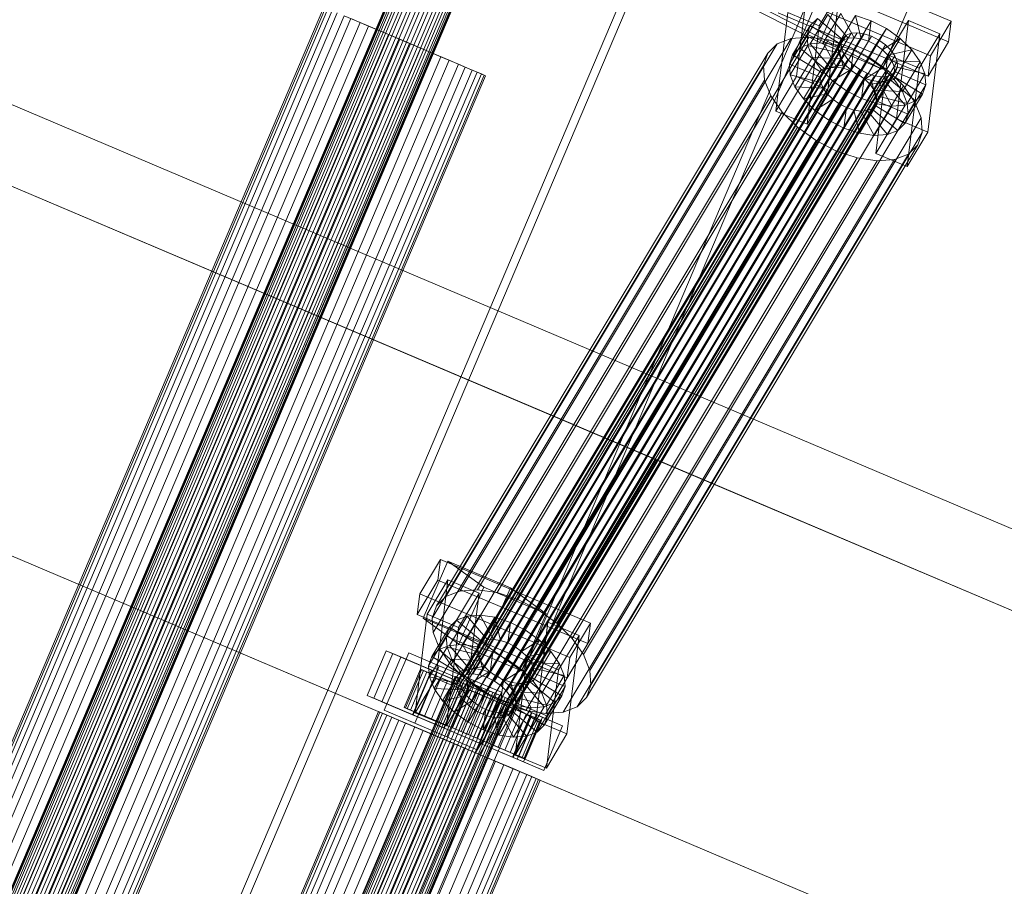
# Model space of a CAD drawing. Header units: millimetres. Extents: x -4738 to 65662, y -68080 to 6847.
# Tile 548 of 656: x 20180 to 20464, y -18945 to -18695. Entities that reach past the tile are written whole.
import ezdxf

# ---------------------------------------------------------------- set-up
doc = ezdxf.new("R2010")
doc.units = ezdxf.units.MM
doc.layers.add('superior_C10', color=7, linetype='Continuous', lineweight=0)

msp = doc.modelspace()

# ---------------------------------------------------------------- linework, layer by layer
at = {"layer": 'superior_C10'}
for p, q in [((27880.277, -21988.995), (18436.834, -17980.274)), ((18437.764, -17980.669), (27881.207, -21989.39)), ((20332.979, -18578.773), (19989.12, -19388.811)), ((19989.273, -19388.876), (20333.132, -18578.838)), ((20333.389, -18578.947), (19989.53, -19388.985)), ((20333.839, -18579.138), (19989.98, -19389.176)), ((20334.335, -18579.349), (19990.476, -19389.387)), ((20335.05, -18579.652), (19991.191, -19389.69)), ((20335.752, -18579.95), (19991.893, -19389.988)), ((20336.684, -18580.346), (19992.825, -19390.384)), ((20337.544, -18580.711), (19993.685, -19390.749)), ((20338.629, -18581.172), (19994.77, -19391.209)), ((20339.588, -18581.579), (19995.729, -19391.616)), ((20340.752, -18582.073), (19996.893, -19392.111)), ((20341.745, -18582.494), (19997.886, -19392.532)), ((20342.91, -18582.989), (19999.05, -19393.026)), ((20343.868, -18583.396), (20000.009, -19393.433)), ((20344.954, -18583.856), (20001.094, -19393.894)), ((20345.813, -18584.221), (20001.954, -19394.259)), ((20346.745, -18584.617), (20002.886, -19394.655)), ((20347.447, -18584.915), (20003.588, -19394.953)), ((20348.162, -18585.218), (20004.303, -19395.256)), ((20348.659, -18585.429), (20004.799, -19395.467)), ((20349.108, -18585.62), (20005.249, -19395.658)), ((20349.365, -18585.729), (20005.506, -19395.767)), ((20349.518, -18585.794), (20005.659, -19395.832)), ((20051.847, -19399.143), (20383.983, -18616.72)), ((20386.198, -18617.66), (20054.061, -19400.083)), ((20429.795, -18636.167), (20097.659, -19418.59)), ((20099.873, -19419.53), (20432.01, -18637.107)), ((20362.38, -18821.24), (19956.437, -18648.918)), ((19957.536, -18649.385), (20363.478, -18821.707)), ((20405.366, -18676.76), (20448.673, -18695.087)), ((20410.761, -18701.259), (20374.489, -18682.746)), ((20407.493, -18682.644), (20404.018, -18711.079)), ((20447.949, -18701.011), (20404.642, -18682.684)), ((20417.841, -18684.712), (20410.761, -18701.259)), ((20442.721, -18705.019), (20399.414, -18686.692)), ((20416.516, -18686.463), (20410.564, -18696.395)), ((20413.04, -18714.897), (20416.516, -18686.463)), ((20267.562, -18690.983), (20024.399, -19263.808)), ((20392.525, -18690.402), (20428.798, -18708.915)), ((20024.832, -19263.992), (20267.995, -18691.166)), ((20268.72, -18691.474), (20025.557, -19264.3)), ((20269.988, -18692.013), (20026.825, -19264.838)), ((20271.389, -18692.607), (20028.226, -19265.433)), ((20273.407, -18693.464), (20030.244, -19266.289)), ((20278.018, -18695.421), (20273.407, -18693.464)), ((20398.066, -18721.011), (20401.541, -18692.576)), ((20398.69, -18692.616), (20441.997, -18710.943)), ((20410.564, -18696.395), (20401.541, -18692.576)), ((20413.056, -18693.093), (20407.955, -18701.606)), ((20416.825, -18692.807), (20411.724, -18701.32)), ((20418.924, -18699.982), (20413.056, -18693.093)), ((20421.097, -18693.432), (20415.995, -18701.945)), ((20420.709, -18699.846), (20416.825, -18692.807)), ((20422.733, -18700.142), (20421.097, -18693.432)), ((20421.097, -18693.432), (20425.581, -18694.926)), ((20428.798, -18708.915), (20435.877, -18692.368)), ((20275.388, -18694.305), (20032.225, -19267.13)), ((20278.018, -18695.421), (20034.855, -19268.247)), ((20280.445, -18696.451), (20037.281, -19269.277)), ((20275.388, -18694.305), (20280.445, -18696.451)), ((20283.507, -18697.751), (20278.018, -18695.421)), ((20280.445, -18696.451), (20286.213, -18698.9)), ((20408.003, -18696.261), (20402.901, -18704.774)), ((20410.047, -18694.271), (20404.946, -18702.785)), ((20407.063, -18698.927), (20408.003, -18696.261)), ((20410.564, -18696.395), (20407.089, -18724.829)), ((20408.003, -18696.261), (20410.047, -18694.271)), ((20416.53, -18701.482), (20408.003, -18696.261)), ((20417.499, -18700.54), (20410.047, -18694.271)), ((20425.581, -18694.926), (20420.479, -18703.44)), ((20424.857, -18700.85), (20425.581, -18694.926)), ((20425.581, -18694.926), (20429.971, -18697.187)), ((20430.413, -18704.795), (20436.365, -18694.863)), ((20436.365, -18694.863), (20432.89, -18723.297)), ((20436.365, -18694.863), (20445.387, -18698.681)), ((20448.673, -18695.087), (20442.721, -18705.019)), ((20447.949, -18701.011), (20448.673, -18695.087)), ((20283.507, -18697.751), (20040.344, -19270.577)), ((20286.213, -18698.9), (20043.05, -19271.725)), ((20289.5, -18700.295), (20283.507, -18697.751)), ((20286.213, -18698.9), (20292.302, -18701.484)), ((20418.349, -18699.121), (20307.39, -18884.283)), ((20419.774, -18698.563), (20308.815, -18883.725)), ((20421.56, -18698.427), (20310.601, -18883.59)), ((20423.583, -18698.724), (20312.624, -18883.886)), ((20425.707, -18699.431), (20314.748, -18884.594)), ((20401.961, -18707.44), (20407.063, -18698.927)), ((20407.291, -18702.087), (20407.063, -18698.927)), ((20407.063, -18698.927), (20416.085, -18702.745)), ((20417.381, -18700.064), (20418.349, -18699.121)), ((20418.349, -18699.121), (20419.774, -18698.563)), ((20419.774, -18698.563), (20421.56, -18698.427)), ((20421.56, -18698.427), (20423.583, -18698.724)), ((20423.583, -18698.724), (20425.707, -18699.431)), ((20429.971, -18697.187), (20424.869, -18705.701)), ((20425.707, -18699.431), (20427.786, -18700.502)), ((20426.936, -18701.921), (20429.971, -18697.187)), ((20429.971, -18697.187), (20433.968, -18700.061)), ((20445.387, -18698.681), (20439.435, -18708.613)), ((20441.912, -18727.115), (20445.387, -18698.681)), ((20289.5, -18700.295), (20046.337, -19273.121)), ((20292.302, -18701.484), (20049.138, -19274.31)), ((20295.588, -18702.88), (20289.5, -18700.295)), ((20292.302, -18701.484), (20298.294, -18704.028)), ((20398.476, -18701.61), (20302.822, -18861.233)), ((20305.976, -18886.489), (20416.935, -18701.326)), ((20417.381, -18700.064), (20306.422, -18885.226)), ((20402.499, -18700.035), (20306.845, -18859.658)), ((20407.537, -18699.653), (20311.883, -18859.276)), ((20427.786, -18700.502), (20316.827, -18885.665)), ((20413.248, -18700.489), (20317.594, -18860.111)), ((20429.68, -18701.864), (20318.721, -18887.026)), ((20395.743, -18704.27), (20398.476, -18701.61)), ((20398.476, -18701.61), (20402.499, -18700.035)), ((20407.291, -18702.087), (20402.189, -18710.6)), ((20402.499, -18700.035), (20407.537, -18699.653)), ((20407.955, -18701.606), (20404.946, -18702.785)), ((20416.193, -18704.242), (20407.291, -18702.087)), ((20408.672, -18705.527), (20407.291, -18702.087)), ((20407.537, -18699.653), (20413.248, -18700.489)), ((20411.724, -18701.32), (20407.955, -18701.606)), ((20407.955, -18701.606), (20413.822, -18708.495)), ((20410.761, -18701.259), (20428.798, -18708.915)), ((20411.429, -18709.996), (20416.53, -18701.482)), ((20415.995, -18701.945), (20411.724, -18701.32)), ((20411.724, -18701.32), (20415.608, -18708.359)), ((20412.397, -18709.053), (20417.499, -18700.54)), ((20413.248, -18700.489), (20419.242, -18702.486)), ((20413.822, -18708.495), (20418.924, -18699.982)), ((20415.608, -18708.359), (20420.709, -18699.846)), ((20420.479, -18703.44), (20415.995, -18701.945)), ((20415.995, -18701.945), (20417.631, -18708.656)), ((20416.53, -18701.482), (20416.085, -18702.745)), ((20417.499, -18700.54), (20416.53, -18701.482)), ((20416.935, -18701.326), (20417.381, -18700.064)), ((20417.043, -18702.823), (20416.935, -18701.326)), ((20418.924, -18699.982), (20417.499, -18700.54)), ((20417.631, -18708.656), (20422.733, -18700.142)), ((20420.709, -18699.846), (20418.924, -18699.982)), ((20419.755, -18709.363), (20424.857, -18700.85)), ((20422.733, -18700.142), (20420.709, -18699.846)), ((20421.835, -18710.434), (20426.936, -18701.921)), ((20424.857, -18700.85), (20422.733, -18700.142)), ((20426.936, -18701.921), (20424.857, -18700.85)), ((20428.829, -18703.283), (20426.936, -18701.921)), ((20427.786, -18700.502), (20429.68, -18701.864)), ((20428.829, -18703.283), (20433.968, -18700.061)), ((20433.968, -18700.061), (20428.866, -18708.575)), ((20429.68, -18701.864), (20431.258, -18703.423)), ((20433.968, -18700.061), (20437.299, -18703.353)), ((20441.997, -18710.943), (20447.949, -18701.011)), ((20295.588, -18702.88), (20052.425, -19275.705)), ((20298.294, -18704.028), (20055.131, -19276.854)), ((20301.357, -18705.328), (20295.588, -18702.88)), ((20298.294, -18704.028), (20303.783, -18706.358)), ((20395.743, -18704.27), (20300.089, -18863.893)), ((20417.043, -18702.823), (20306.084, -18887.986)), ((20417.697, -18704.452), (20306.738, -18889.615)), ((20431.258, -18703.423), (20320.299, -18888.585)), ((20432.413, -18705.073), (20321.454, -18890.235)), ((20419.242, -18702.486), (20323.588, -18862.109)), ((20394.486, -18707.834), (20395.743, -18704.27)), ((20402.901, -18704.774), (20401.961, -18707.44)), ((20404.946, -18702.785), (20402.901, -18704.774)), ((20402.901, -18704.774), (20411.429, -18709.996)), ((20404.946, -18702.785), (20412.397, -18709.053)), ((20416.085, -18702.745), (20410.983, -18711.258)), ((20411.091, -18712.755), (20416.193, -18704.242)), ((20416.085, -18702.745), (20416.193, -18704.242)), ((20416.193, -18704.242), (20416.847, -18705.871)), ((20417.697, -18704.452), (20417.043, -18702.823)), ((20418.853, -18706.103), (20417.697, -18704.452)), ((20419.242, -18702.486), (20425.111, -18705.509)), ((20420.479, -18703.44), (20419.755, -18709.363)), ((20424.869, -18705.701), (20420.479, -18703.44)), ((20423.728, -18711.796), (20428.829, -18703.283)), ((20425.306, -18713.355), (20430.408, -18704.842)), ((20426.938, -18733.229), (20430.413, -18704.795)), ((20430.408, -18704.842), (20428.829, -18703.283)), ((20430.408, -18704.842), (20437.299, -18703.353)), ((20431.563, -18706.492), (20430.408, -18704.842)), ((20439.435, -18708.613), (20430.413, -18704.795)), ((20431.258, -18703.423), (20432.413, -18705.073)), ((20437.299, -18703.353), (20432.198, -18711.866)), ((20432.413, -18705.073), (20433.067, -18706.702)), ((20437.299, -18703.353), (20439.739, -18706.837)), ((20442.721, -18705.019), (20441.997, -18710.943)), ((20301.357, -18705.328), (20058.194, -19278.154)), ((20303.783, -18706.358), (20060.62, -19279.184)), ((20306.413, -18707.475), (20063.25, -19280.3)), ((20298.832, -18867.457), (20394.486, -18707.834)), ((20306.413, -18707.475), (20301.357, -18705.328)), ((20303.783, -18706.358), (20308.394, -18708.316)), ((20310.412, -18709.172), (20306.413, -18707.475)), ((20418.853, -18706.103), (20307.894, -18891.265)), ((20420.431, -18707.662), (20309.472, -18892.824)), ((20433.067, -18706.702), (20322.108, -18891.865)), ((20425.111, -18705.509), (20329.456, -18865.132)), ((20394.791, -18712.059), (20394.486, -18707.834)), ((20410.983, -18711.258), (20401.961, -18707.44)), ((20401.961, -18707.44), (20402.189, -18710.6)), ((20408.672, -18705.527), (20403.57, -18714.04)), ((20416.847, -18705.871), (20408.672, -18705.527)), ((20411.111, -18709.01), (20408.672, -18705.527)), ((20418.003, -18707.522), (20411.111, -18709.01)), ((20411.746, -18714.385), (20416.847, -18705.871)), ((20412.901, -18716.035), (20418.003, -18707.522)), ((20416.847, -18705.871), (20418.003, -18707.522)), ((20418.003, -18707.522), (20419.581, -18709.081)), ((20420.431, -18707.662), (20418.853, -18706.103)), ((20422.324, -18709.023), (20420.431, -18707.662)), ((20424.869, -18705.701), (20421.835, -18710.434)), ((20428.866, -18708.575), (20424.869, -18705.701)), ((20425.111, -18705.509), (20430.454, -18709.351)), ((20426.462, -18715.005), (20431.563, -18706.492)), ((20432.217, -18708.121), (20431.563, -18706.492)), ((20431.563, -18706.492), (20439.739, -18706.837)), ((20433.067, -18706.702), (20433.175, -18708.199)), ((20439.739, -18706.837), (20434.637, -18715.35)), ((20439.739, -18706.837), (20441.119, -18710.276)), ((20308.394, -18708.316), (20065.231, -19281.141)), ((20310.412, -18709.172), (20067.249, -19281.998)), ((20311.813, -18709.767), (20068.65, -19282.592)), ((20313.081, -18710.305), (20069.918, -19283.131)), ((20313.807, -18710.613), (20070.643, -19283.439)), ((20314.239, -18710.797), (20071.076, -19283.622)), ((20308.394, -18708.316), (20311.813, -18709.767)), ((20313.081, -18710.305), (20310.412, -18709.172)), ((20422.324, -18709.023), (20311.365, -18894.186)), ((20311.813, -18709.767), (20313.807, -18710.613)), ((20314.239, -18710.797), (20313.081, -18710.305)), ((20424.404, -18710.094), (20313.445, -18895.257)), ((20313.807, -18710.613), (20314.239, -18710.797)), ((20426.528, -18710.802), (20315.569, -18895.964)), ((20431.762, -18710.404), (20320.803, -18895.567)), ((20432.73, -18709.462), (20321.771, -18894.624)), ((20433.175, -18708.199), (20322.217, -18893.362)), ((20430.454, -18709.351), (20334.8, -18868.974)), ((20402.189, -18710.6), (20411.091, -18712.755)), ((20402.189, -18710.6), (20403.57, -18714.04)), ((20411.111, -18709.01), (20406.009, -18717.524)), ((20410.983, -18711.258), (20411.429, -18709.996)), ((20414.443, -18712.302), (20411.111, -18709.01)), ((20411.429, -18709.996), (20412.397, -18709.053)), ((20412.397, -18709.053), (20413.822, -18708.495)), ((20413.822, -18708.495), (20415.608, -18708.359)), ((20419.581, -18709.081), (20414.443, -18712.302)), ((20414.479, -18717.594), (20419.581, -18709.081)), ((20415.608, -18708.359), (20417.631, -18708.656)), ((20416.372, -18718.955), (20421.474, -18710.442)), ((20417.631, -18708.656), (20419.755, -18709.363)), ((20421.474, -18710.442), (20418.44, -18715.176)), ((20419.581, -18709.081), (20421.474, -18710.442)), ((20419.755, -18709.363), (20421.835, -18710.434)), ((20421.474, -18710.442), (20423.553, -18711.513)), ((20421.835, -18710.434), (20423.728, -18711.796)), ((20424.404, -18710.094), (20422.324, -18709.023)), ((20428.866, -18708.575), (20423.728, -18711.796)), ((20426.528, -18710.802), (20424.404, -18710.094)), ((20428.551, -18711.098), (20426.528, -18710.802)), ((20426.778, -18719.394), (20431.88, -18710.881)), ((20427.116, -18716.634), (20432.217, -18708.121)), ((20427.224, -18718.131), (20432.325, -18709.618)), ((20432.198, -18711.866), (20428.866, -18708.575)), ((20431.762, -18710.404), (20430.336, -18710.962)), ((20430.454, -18709.351), (20434.908, -18713.751)), ((20430.911, -18711.823), (20431.88, -18710.881)), ((20432.73, -18709.462), (20431.762, -18710.404)), ((20431.88, -18710.881), (20432.325, -18709.618)), ((20431.88, -18710.881), (20440.407, -18716.102)), ((20432.325, -18709.618), (20432.217, -18708.121)), ((20432.217, -18708.121), (20441.119, -18710.276)), ((20432.325, -18709.618), (20441.347, -18713.436)), ((20433.175, -18708.199), (20432.73, -18709.462)), ((20439.435, -18708.613), (20435.96, -18737.047)), ((20441.119, -18710.276), (20436.018, -18718.789)), ((20441.119, -18710.276), (20441.347, -18713.436)), ((20394.791, -18712.059), (20299.137, -18871.682)), ((20428.551, -18711.098), (20317.592, -18896.261)), ((20430.336, -18710.962), (20319.377, -18896.125)), ((20434.908, -18713.751), (20339.254, -18873.374)), ((20396.637, -18716.657), (20394.791, -18712.059)), ((20404.018, -18711.079), (20398.066, -18721.011)), ((20413.04, -18714.897), (20404.018, -18711.079)), ((20414.443, -18712.302), (20409.341, -18720.815)), ((20411.091, -18712.755), (20410.983, -18711.258)), ((20411.746, -18714.385), (20411.091, -18712.755)), ((20418.44, -18715.176), (20414.443, -18712.302)), ((20418.452, -18720.026), (20423.553, -18711.513)), ((20420.576, -18720.734), (20425.677, -18712.221)), ((20422.599, -18721.03), (20427.701, -18712.517)), ((20423.553, -18711.513), (20422.829, -18717.437)), ((20423.553, -18711.513), (20425.677, -18712.221)), ((20423.728, -18711.796), (20425.306, -18713.355)), ((20424.385, -18720.895), (20429.486, -18712.381)), ((20432.198, -18711.866), (20425.306, -18713.355)), ((20425.306, -18713.355), (20426.462, -18715.005)), ((20425.677, -18712.221), (20427.313, -18718.931)), ((20425.677, -18712.221), (20427.701, -18712.517)), ((20425.81, -18720.336), (20430.911, -18711.823)), ((20427.701, -18712.517), (20429.486, -18712.381)), ((20427.701, -18712.517), (20431.585, -18719.556)), ((20430.336, -18710.962), (20428.551, -18711.098)), ((20429.486, -18712.381), (20430.911, -18711.823)), ((20429.486, -18712.381), (20435.354, -18719.27)), ((20430.911, -18711.823), (20438.363, -18718.092)), ((20434.637, -18715.35), (20432.198, -18711.866)), ((20434.908, -18713.751), (20438.169, -18718.408)), ((20441.347, -18713.436), (20436.246, -18721.949)), ((20441.347, -18713.436), (20440.407, -18716.102)), ((20403.57, -18714.04), (20411.746, -18714.385)), ((20403.57, -18714.04), (20406.009, -18717.524)), ((20406.009, -18717.524), (20412.901, -18716.035)), ((20407.089, -18724.829), (20413.04, -18714.897)), ((20412.901, -18716.035), (20411.746, -18714.385)), ((20414.479, -18717.594), (20412.901, -18716.035)), ((20418.44, -18715.176), (20413.338, -18723.689)), ((20422.829, -18717.437), (20418.44, -18715.176)), ((20434.637, -18715.35), (20426.462, -18715.005)), ((20426.462, -18715.005), (20427.116, -18716.634)), ((20436.018, -18718.789), (20434.637, -18715.35)), ((20440.407, -18716.102), (20435.306, -18724.615)), ((20440.407, -18716.102), (20438.363, -18718.092)), ((20396.637, -18716.657), (20300.983, -18876.28)), ((20438.169, -18718.408), (20342.515, -18878.031)), ((20399.898, -18721.314), (20396.637, -18716.657)), ((20406.009, -18717.524), (20409.341, -18720.815)), ((20409.341, -18720.815), (20414.479, -18717.594)), ((20413.338, -18723.689), (20416.372, -18718.955)), ((20416.372, -18718.955), (20414.479, -18717.594)), ((20418.452, -18720.026), (20416.372, -18718.955)), ((20422.829, -18717.437), (20417.728, -18725.95)), ((20427.313, -18718.931), (20422.212, -18727.444)), ((20427.313, -18718.931), (20422.829, -18717.437)), ((20426.778, -18719.394), (20425.81, -18720.336)), ((20427.224, -18718.131), (20426.778, -18719.394)), ((20435.306, -18724.615), (20426.778, -18719.394)), ((20436.018, -18718.789), (20427.116, -18716.634)), ((20427.116, -18716.634), (20427.224, -18718.131)), ((20436.246, -18721.949), (20427.224, -18718.131)), ((20431.585, -18719.556), (20427.313, -18718.931)), ((20435.354, -18719.27), (20430.252, -18727.783)), ((20435.354, -18719.27), (20431.585, -18719.556)), ((20438.363, -18718.092), (20433.261, -18726.605)), ((20438.363, -18718.092), (20435.354, -18719.27)), ((20436.246, -18721.949), (20436.018, -18718.789)), ((20438.169, -18718.408), (20440.015, -18723.006)), ((20399.898, -18721.314), (20304.244, -18880.937)), ((20398.066, -18721.011), (20407.089, -18724.829)), ((20404.352, -18725.714), (20399.898, -18721.314)), ((20409.341, -18720.815), (20413.338, -18723.689)), ((20417.728, -18725.95), (20418.452, -18720.026)), ((20420.576, -18720.734), (20418.452, -18720.026)), ((20422.212, -18727.444), (20420.576, -18720.734)), ((20422.599, -18721.03), (20420.576, -18720.734)), ((20424.385, -18720.895), (20422.599, -18721.03)), ((20426.483, -18728.069), (20422.599, -18721.03)), ((20425.81, -18720.336), (20424.385, -18720.895)), ((20430.252, -18727.783), (20424.385, -18720.895)), ((20433.261, -18726.605), (20425.81, -18720.336)), ((20431.585, -18719.556), (20426.483, -18728.069)), ((20435.306, -18724.615), (20436.246, -18721.949)), ((20440.015, -18723.006), (20344.361, -18882.629)), ((20413.338, -18723.689), (20417.728, -18725.95)), ((20432.89, -18723.297), (20426.938, -18733.229)), ((20441.912, -18727.115), (20432.89, -18723.297)), ((20433.261, -18726.605), (20435.306, -18724.615)), ((20440.015, -18723.006), (20440.32, -18727.231)), ((20404.352, -18725.714), (20308.698, -18885.337)), ((20440.32, -18727.231), (20344.665, -18886.854)), ((20409.695, -18729.556), (20404.352, -18725.714)), ((20417.728, -18725.95), (20422.212, -18727.444)), ((20422.212, -18727.444), (20426.483, -18728.069)), ((20426.483, -18728.069), (20430.252, -18727.783)), ((20430.252, -18727.783), (20433.261, -18726.605)), ((20435.96, -18737.047), (20441.912, -18727.115)), ((20440.32, -18727.231), (20439.063, -18730.795)), ((20409.695, -18729.556), (20314.041, -18889.179)), ((20439.063, -18730.795), (20343.409, -18890.417)), ((20415.564, -18732.579), (20409.695, -18729.556)), ((20439.063, -18730.795), (20436.33, -18733.455)), ((20415.564, -18732.579), (20319.91, -18892.202)), ((20436.33, -18733.455), (20340.676, -18893.078)), ((20421.558, -18734.576), (20415.564, -18732.579)), ((20426.938, -18733.229), (20435.96, -18737.047)), ((20436.33, -18733.455), (20432.307, -18735.03)), ((19905.421, -18734.05), (20311.364, -18906.372)), ((20312.463, -18906.839), (19906.52, -18734.517)), ((20421.558, -18734.576), (20325.904, -18894.199)), ((20427.269, -18735.412), (20331.615, -18895.035)), ((20432.307, -18735.03), (20336.653, -18894.653)), ((20427.269, -18735.412), (20421.558, -18734.576)), ((20432.307, -18735.03), (20427.269, -18735.412)), ((20362.38, -18821.24), (20311.364, -18906.372)), ((20312.463, -18906.839), (20363.478, -18821.707)), ((20903.637, -19051.002), (20362.38, -18821.24)), ((20363.478, -18821.707), (20362.38, -18821.24)), ((20363.478, -18821.707), (20904.735, -19051.469)), ((20295.257, -18860.504), (20301.209, -18850.571)), ((20296.215, -18867.535), (20303.394, -18851.049)), ((20301.209, -18850.571), (20300.485, -18856.495)), ((20301.209, -18850.571), (20344.516, -18868.899)), ((20303.394, -18851.049), (20321.43, -18858.705)), ((20303.394, -18851.049), (20313.734, -18858.554)), ((20300.485, -18856.495), (20294.533, -18866.427)), ((20297.385, -18866.388), (20303.336, -18856.456)), ((20303.336, -18856.456), (20299.861, -18884.89)), ((20343.792, -18874.823), (20300.485, -18856.495)), ((20303.336, -18856.456), (20312.359, -18860.274)), ((20313.734, -18858.554), (20306.555, -18875.04)), ((20331.77, -18866.21), (20313.734, -18858.554)), ((20321.43, -18858.705), (20314.251, -18875.191)), ((20321.43, -18858.705), (20331.77, -18866.21)), ((20294.533, -18866.427), (20295.257, -18860.504)), ((20338.564, -18878.831), (20295.257, -18860.504)), ((20302.822, -18861.233), (20300.089, -18863.893)), ((20306.845, -18859.658), (20302.822, -18861.233)), ((20312.359, -18860.274), (20306.407, -18870.206)), ((20311.883, -18859.276), (20306.845, -18859.658)), ((20308.884, -18888.708), (20312.359, -18860.274)), ((20317.594, -18860.111), (20311.883, -18859.276)), ((20323.588, -18862.109), (20317.594, -18860.111)), ((20300.089, -18863.893), (20298.832, -18867.457)), ((20329.456, -18865.132), (20323.588, -18862.109)), ((20293.909, -18894.822), (20297.385, -18866.388)), ((20294.533, -18866.427), (20337.84, -18884.755)), ((20306.407, -18870.206), (20297.385, -18866.388)), ((20308.899, -18866.905), (20303.798, -18875.418)), ((20305.89, -18868.083), (20308.899, -18866.905)), ((20312.668, -18866.618), (20307.567, -18875.132)), ((20308.899, -18866.905), (20312.668, -18866.618)), ((20314.767, -18873.793), (20308.899, -18866.905)), ((20316.94, -18867.244), (20311.839, -18875.757)), ((20316.552, -18873.658), (20312.668, -18866.618)), ((20312.668, -18866.618), (20316.94, -18867.244)), ((20318.576, -18873.954), (20316.94, -18867.244)), ((20316.94, -18867.244), (20321.424, -18868.738)), ((20324.591, -18882.696), (20331.77, -18866.21)), ((20334.8, -18868.974), (20329.456, -18865.132)), ((20314.251, -18875.191), (20296.215, -18867.535)), ((20306.555, -18875.04), (20296.215, -18867.535)), ((20303.846, -18870.073), (20298.744, -18878.586)), ((20298.832, -18867.457), (20299.137, -18871.682)), ((20305.89, -18868.083), (20300.789, -18876.596)), ((20302.906, -18872.739), (20303.846, -18870.073)), ((20303.846, -18870.073), (20305.89, -18868.083)), ((20312.373, -18875.294), (20303.846, -18870.073)), ((20313.342, -18874.351), (20305.89, -18868.083)), ((20321.424, -18868.738), (20316.322, -18877.251)), ((20320.7, -18874.662), (20321.424, -18868.738)), ((20321.424, -18868.738), (20325.814, -18870.999)), ((20326.256, -18878.606), (20332.208, -18868.674)), ((20332.208, -18868.674), (20328.733, -18897.108)), ((20332.208, -18868.674), (20341.23, -18872.492)), ((20339.254, -18873.374), (20334.8, -18868.974)), ((20344.516, -18868.899), (20338.564, -18878.831)), ((20343.792, -18874.823), (20344.516, -18868.899)), ((20297.804, -18881.252), (20302.906, -18872.739)), ((20299.137, -18871.682), (20300.983, -18876.28)), ((20303.134, -18875.899), (20302.906, -18872.739)), ((20302.906, -18872.739), (20311.928, -18876.557)), ((20306.407, -18870.206), (20302.932, -18898.641)), ((20325.814, -18870.999), (20320.712, -18879.512)), ((20322.779, -18875.733), (20325.814, -18870.999)), ((20325.814, -18870.999), (20329.811, -18873.873)), ((20341.23, -18872.492), (20335.278, -18882.424)), ((20337.755, -18900.927), (20341.23, -18872.492)), ((20303.798, -18875.418), (20300.789, -18876.596)), ((20307.567, -18875.132), (20303.798, -18875.418)), ((20303.798, -18875.418), (20309.666, -18882.307)), ((20306.555, -18875.04), (20324.591, -18882.696)), ((20307.272, -18883.807), (20312.373, -18875.294)), ((20311.839, -18875.757), (20307.567, -18875.132)), ((20307.567, -18875.132), (20311.451, -18882.171)), ((20308.24, -18882.865), (20313.342, -18874.351)), ((20309.666, -18882.307), (20314.767, -18873.793)), ((20311.451, -18882.171), (20316.552, -18873.658)), ((20316.322, -18877.251), (20311.839, -18875.757)), ((20311.839, -18875.757), (20313.474, -18882.467)), ((20312.373, -18875.294), (20311.928, -18876.557)), ((20313.342, -18874.351), (20312.373, -18875.294)), ((20314.767, -18873.793), (20313.342, -18874.351)), ((20313.474, -18882.467), (20318.576, -18873.954)), ((20314.251, -18875.191), (20324.591, -18882.696)), ((20316.552, -18873.658), (20314.767, -18873.793)), ((20315.598, -18883.175), (20320.7, -18874.662)), ((20318.576, -18873.954), (20316.552, -18873.658)), ((20317.678, -18884.246), (20322.779, -18875.733)), ((20320.7, -18874.662), (20318.576, -18873.954)), ((20322.779, -18875.733), (20320.7, -18874.662)), ((20324.673, -18877.094), (20322.779, -18875.733)), ((20324.673, -18877.094), (20329.811, -18873.873)), ((20329.811, -18873.873), (20324.709, -18882.386)), ((20329.811, -18873.873), (20333.142, -18877.164)), ((20337.84, -18884.755), (20343.792, -18874.823)), ((20342.515, -18878.031), (20339.254, -18873.374)), ((20280.116, -18889.848), (20285.586, -18876.961)), ((20287.432, -18877.745), (20281.961, -18890.632)), ((20285.021, -18894.103), (20292.054, -18877.534)), ((20285.586, -18876.961), (20328.873, -18895.337)), ((20285.586, -18876.961), (20287.432, -18877.745)), ((20330.718, -18896.12), (20287.432, -18877.745)), ((20292.054, -18877.534), (20310.091, -18885.191)), ((20292.054, -18877.534), (20300.838, -18881.263)), ((20298.744, -18878.586), (20297.804, -18881.252)), ((20303.134, -18875.899), (20298.032, -18884.412)), ((20300.789, -18876.596), (20298.744, -18878.586)), ((20298.744, -18878.586), (20307.272, -18883.807)), ((20300.789, -18876.596), (20308.24, -18882.865)), ((20300.983, -18876.28), (20304.244, -18880.937)), ((20312.036, -18878.054), (20303.134, -18875.899)), ((20304.515, -18879.338), (20303.134, -18875.899)), ((20311.928, -18876.557), (20306.827, -18885.07)), ((20306.935, -18886.567), (20312.036, -18878.054)), ((20311.928, -18876.557), (20312.036, -18878.054)), ((20312.036, -18878.054), (20312.69, -18879.683)), ((20316.322, -18877.251), (20315.598, -18883.175)), ((20320.712, -18879.512), (20316.322, -18877.251)), ((20319.571, -18885.607), (20324.673, -18877.094)), ((20322.781, -18907.041), (20326.256, -18878.606)), ((20326.251, -18878.653), (20324.673, -18877.094)), ((20326.251, -18878.653), (20333.142, -18877.164)), ((20335.278, -18882.424), (20326.256, -18878.606)), ((20333.142, -18877.164), (20328.041, -18885.677)), ((20333.142, -18877.164), (20335.582, -18880.648)), ((20344.361, -18882.629), (20342.515, -18878.031)), ((20284.297, -18891.623), (20289.768, -18878.736)), ((20289.768, -18878.736), (20298.786, -18882.565)), ((20289.768, -18878.736), (20298.626, -18882.497)), ((20300.838, -18881.263), (20293.805, -18897.832)), ((20306.827, -18885.07), (20297.804, -18881.252)), ((20297.804, -18881.252), (20298.032, -18884.412)), ((20304.515, -18879.338), (20299.413, -18887.851)), ((20318.875, -18888.919), (20300.838, -18881.263)), ((20304.244, -18880.937), (20308.698, -18885.337)), ((20312.69, -18879.683), (20304.515, -18879.338)), ((20306.954, -18882.822), (20304.515, -18879.338)), ((20313.846, -18881.333), (20306.954, -18882.822)), ((20307.589, -18888.196), (20312.69, -18879.683)), ((20308.744, -18889.846), (20313.846, -18881.333)), ((20312.69, -18879.683), (20313.846, -18881.333)), ((20313.846, -18881.333), (20315.424, -18882.892)), ((20320.712, -18879.512), (20317.678, -18884.246)), ((20324.709, -18882.386), (20320.712, -18879.512)), ((20321.149, -18887.166), (20326.251, -18878.653)), ((20322.305, -18888.817), (20327.406, -18880.303)), ((20327.406, -18880.303), (20326.251, -18878.653)), ((20328.06, -18881.933), (20327.406, -18880.303)), ((20327.406, -18880.303), (20335.582, -18880.648)), ((20335.582, -18880.648), (20330.48, -18889.161)), ((20335.582, -18880.648), (20336.963, -18884.087)), ((20338.564, -18878.831), (20337.84, -18884.755)), ((20305.441, -18884.303), (20189.779, -19156.77)), ((20295.471, -18882.244), (20290.782, -18893.29)), ((20291.105, -18893.427), (20295.794, -18882.381)), ((20296.337, -18882.611), (20291.648, -18893.657)), ((20297.286, -18883.014), (20292.597, -18894.06)), ((20298.626, -18882.497), (20293.155, -18895.384)), ((20298.786, -18882.565), (20293.316, -18895.452)), ((20298.334, -18883.459), (20293.645, -18894.505)), ((20299.843, -18884.1), (20295.154, -18895.146)), ((20304.659, -18886.144), (20295.471, -18882.244)), ((20295.471, -18882.244), (20296.337, -18882.611)), ((20295.794, -18882.381), (20295.471, -18882.244)), ((20297.286, -18883.014), (20295.794, -18882.381)), ((20295.794, -18882.381), (20304.812, -18886.209)), ((20305.069, -18886.318), (20296.337, -18882.611)), ((20296.337, -18882.611), (20298.334, -18883.459)), ((20305.519, -18886.509), (20297.286, -18883.014)), ((20299.843, -18884.1), (20297.286, -18883.014)), ((20306.015, -18886.72), (20298.334, -18883.459)), ((20298.334, -18883.459), (20301.325, -18884.729)), ((20307.644, -18886.325), (20298.626, -18882.497)), ((20307.644, -18886.325), (20298.786, -18882.565)), ((20306.73, -18887.023), (20299.843, -18884.1)), ((20303.292, -18885.564), (20299.843, -18884.1)), ((20306.954, -18882.822), (20301.852, -18891.335)), ((20305.441, -18884.303), (20305.851, -18884.477)), ((20305.594, -18884.368), (20305.441, -18884.303)), ((20307.39, -18884.283), (20306.422, -18885.226)), ((20306.827, -18885.07), (20307.272, -18883.807)), ((20310.286, -18886.113), (20306.954, -18882.822)), ((20307.272, -18883.807), (20308.24, -18882.865)), ((20308.815, -18883.725), (20307.39, -18884.283)), ((20308.24, -18882.865), (20309.666, -18882.307)), ((20310.601, -18883.59), (20308.815, -18883.725)), ((20309.666, -18882.307), (20311.451, -18882.171)), ((20315.424, -18882.892), (20310.286, -18886.113)), ((20310.322, -18891.405), (20315.424, -18882.892)), ((20312.624, -18883.886), (20310.601, -18883.59)), ((20311.451, -18882.171), (20313.474, -18882.467)), ((20312.216, -18892.767), (20317.317, -18884.253)), ((20314.748, -18884.594), (20312.624, -18883.886)), ((20313.474, -18882.467), (20315.598, -18883.175)), ((20317.317, -18884.253), (20314.283, -18888.987)), ((20315.424, -18882.892), (20317.317, -18884.253)), ((20315.598, -18883.175), (20317.678, -18884.246)), ((20317.317, -18884.253), (20319.397, -18885.325)), ((20317.678, -18884.246), (20319.571, -18885.607)), ((20324.709, -18882.386), (20319.571, -18885.607)), ((20322.959, -18890.446), (20328.06, -18881.933)), ((20323.067, -18891.943), (20328.168, -18883.429)), ((20328.041, -18885.677), (20324.709, -18882.386)), ((20327.723, -18884.692), (20328.168, -18883.429)), ((20328.168, -18883.429), (20328.06, -18881.933)), ((20328.06, -18881.933), (20336.963, -18884.087)), ((20328.168, -18883.429), (20337.191, -18887.248)), ((20335.278, -18882.424), (20331.803, -18910.859)), ((20336.963, -18884.087), (20331.861, -18892.601)), ((20336.963, -18884.087), (20337.191, -18887.248)), ((20344.665, -18886.854), (20344.361, -18882.629)), ((20189.932, -19156.835), (20305.594, -18884.368)), ((20305.851, -18884.477), (20190.189, -19156.944)), ((20306.3, -18884.668), (20190.639, -19157.135)), ((20306.797, -18884.879), (20191.135, -19157.346)), ((20307.512, -18885.182), (20191.85, -19157.649)), ((20308.214, -18885.48), (20192.552, -19157.947)), ((20309.145, -18885.876), (20193.484, -19158.343)), ((20310.005, -18886.241), (20194.344, -19158.708)), ((20311.09, -18886.701), (20195.429, -19159.169)), ((20312.049, -18887.109), (20196.388, -19159.576)), ((20299.861, -18884.89), (20293.909, -18894.822)), ((20301.325, -18884.729), (20296.636, -18895.775)), ((20298.032, -18884.412), (20306.935, -18886.567)), ((20298.032, -18884.412), (20299.413, -18887.851)), ((20303.292, -18885.564), (20298.603, -18896.61)), ((20308.884, -18888.708), (20299.861, -18884.89)), ((20299.97, -18897.19), (20304.659, -18886.144)), ((20304.812, -18886.209), (20300.123, -18897.255)), ((20300.38, -18897.364), (20305.069, -18886.318)), ((20305.107, -18886.334), (20300.418, -18897.38)), ((20300.83, -18897.555), (20305.519, -18886.509)), ((20307.432, -18887.321), (20301.325, -18884.729)), ((20301.325, -18884.729), (20305.107, -18886.334)), ((20301.326, -18897.766), (20306.015, -18886.72)), ((20302.041, -18898.069), (20306.73, -18887.023)), ((20302.173, -18899.212), (20307.644, -18886.325)), ((20310.091, -18885.191), (20303.057, -18901.76)), ((20308.364, -18887.717), (20303.292, -18885.564)), ((20307.398, -18887.307), (20303.292, -18885.564)), ((20305.069, -18886.318), (20304.659, -18886.144)), ((20304.659, -18886.144), (20304.812, -18886.209)), ((20304.812, -18886.209), (20305.519, -18886.509)), ((20306.015, -18886.72), (20305.069, -18886.318)), ((20309.224, -18888.082), (20305.107, -18886.334)), ((20305.107, -18886.334), (20309.422, -18888.166)), ((20310.286, -18886.113), (20305.184, -18894.626)), ((20305.519, -18886.509), (20306.73, -18887.023)), ((20306.3, -18884.668), (20305.594, -18884.368)), ((20305.851, -18884.477), (20306.797, -18884.879)), ((20306.422, -18885.226), (20305.976, -18886.489)), ((20305.976, -18886.489), (20306.084, -18887.986)), ((20307.432, -18887.321), (20306.015, -18886.72)), ((20307.512, -18885.182), (20306.3, -18884.668)), ((20306.73, -18887.023), (20308.364, -18887.717)), ((20306.797, -18884.879), (20308.214, -18885.48)), ((20306.935, -18886.567), (20306.827, -18885.07)), ((20307.589, -18888.196), (20306.935, -18886.567)), ((20309.145, -18885.876), (20307.512, -18885.182)), ((20308.214, -18885.48), (20310.005, -18886.241)), ((20308.698, -18885.337), (20314.041, -18889.179)), ((20311.09, -18886.701), (20309.145, -18885.876)), ((20310.005, -18886.241), (20312.049, -18887.109)), ((20310.091, -18885.191), (20318.875, -18888.919)), ((20314.283, -18888.987), (20310.286, -18886.113)), ((20313.214, -18887.603), (20311.09, -18886.701)), ((20312.049, -18887.109), (20314.207, -18888.024)), ((20314.295, -18893.838), (20319.397, -18885.325)), ((20316.827, -18885.665), (20314.748, -18884.594)), ((20316.419, -18894.546), (20321.52, -18886.032)), ((20318.721, -18887.026), (20316.827, -18885.665)), ((20318.442, -18894.842), (20323.544, -18886.328)), ((20319.397, -18885.325), (20318.673, -18891.248)), ((20320.299, -18888.585), (20318.721, -18887.026)), ((20319.397, -18885.325), (20321.52, -18886.032)), ((20319.571, -18885.607), (20321.149, -18887.166)), ((20320.228, -18894.706), (20325.329, -18886.193)), ((20328.041, -18885.677), (20321.149, -18887.166)), ((20321.149, -18887.166), (20322.305, -18888.817)), ((20321.52, -18886.032), (20323.156, -18892.742)), ((20321.52, -18886.032), (20323.544, -18886.328)), ((20321.653, -18894.148), (20326.755, -18885.635)), ((20322.621, -18893.205), (20327.723, -18884.692)), ((20323.544, -18886.328), (20325.329, -18886.193)), ((20323.544, -18886.328), (20327.428, -18893.368)), ((20325.329, -18886.193), (20326.755, -18885.635)), ((20325.329, -18886.193), (20331.197, -18893.082)), ((20326.755, -18885.635), (20327.723, -18884.692)), ((20326.755, -18885.635), (20334.206, -18891.903)), ((20327.723, -18884.692), (20336.251, -18889.914)), ((20330.48, -18889.161), (20328.041, -18885.677)), ((20343.409, -18890.417), (20344.665, -18886.854)), ((20313.214, -18887.603), (20197.552, -19160.07)), ((20314.207, -18888.024), (20198.545, -19160.491)), ((20315.371, -18888.519), (20199.709, -19160.986)), ((20316.33, -18888.926), (20200.668, -19161.393)), ((20317.415, -18889.386), (20201.753, -19161.853)), ((20318.275, -18889.751), (20202.613, -19162.218)), ((20323.403, -18908.223), (20280.116, -18889.848)), ((20281.961, -18890.632), (20280.116, -18889.848)), ((20299.413, -18887.851), (20307.589, -18888.196)), ((20299.413, -18887.851), (20301.852, -18891.335)), ((20301.852, -18891.335), (20308.744, -18889.846)), ((20307.398, -18887.307), (20302.709, -18898.353)), ((20302.743, -18898.367), (20307.432, -18887.321)), ((20302.932, -18898.641), (20308.884, -18888.708)), ((20303.675, -18898.763), (20308.364, -18887.717)), ((20304.535, -18899.128), (20309.224, -18888.082)), ((20309.422, -18888.166), (20304.733, -18899.212)), ((20305.62, -18899.588), (20310.309, -18888.542)), ((20306.084, -18887.986), (20306.738, -18889.615)), ((20306.579, -18899.995), (20311.268, -18888.95)), ((20306.738, -18889.615), (20307.894, -18891.265)), ((20311.881, -18889.21), (20307.192, -18900.256)), ((20310.309, -18888.542), (20307.398, -18887.307)), ((20311.881, -18889.21), (20307.398, -18887.307)), ((20309.224, -18888.082), (20307.432, -18887.321)), ((20308.744, -18889.846), (20307.589, -18888.196)), ((20307.743, -18900.49), (20312.432, -18889.444)), ((20308.364, -18887.717), (20310.309, -18888.542)), ((20308.736, -18900.911), (20313.425, -18889.865)), ((20310.322, -18891.405), (20308.744, -18889.846)), ((20314.283, -18888.987), (20309.181, -18897.5)), ((20311.268, -18888.95), (20309.224, -18888.082)), ((20311.268, -18888.95), (20309.422, -18888.166)), ((20309.422, -18888.166), (20313.977, -18890.099)), ((20310.309, -18888.542), (20312.432, -18889.444)), ((20313.425, -18889.865), (20311.268, -18888.95)), ((20311.841, -18905.488), (20318.875, -18888.919)), ((20312.432, -18889.444), (20311.881, -18889.21)), ((20316.435, -18891.143), (20311.881, -18889.21)), ((20312.432, -18889.444), (20314.59, -18890.36)), ((20315.371, -18888.519), (20313.214, -18887.603)), ((20315.548, -18890.767), (20313.425, -18889.865)), ((20313.425, -18889.865), (20313.977, -18890.099)), ((20314.041, -18889.179), (20319.91, -18892.202)), ((20314.207, -18888.024), (20316.33, -18888.926)), ((20318.673, -18891.248), (20314.283, -18888.987)), ((20317.415, -18889.386), (20315.371, -18888.519)), ((20316.33, -18888.926), (20318.275, -18889.751)), ((20319.207, -18890.147), (20317.415, -18889.386)), ((20318.275, -18889.751), (20319.909, -18890.445)), ((20321.454, -18890.235), (20320.299, -18888.585)), ((20330.48, -18889.161), (20322.305, -18888.817)), ((20322.305, -18888.817), (20322.959, -18890.446)), ((20331.861, -18892.601), (20330.48, -18889.161)), ((20336.251, -18889.914), (20331.149, -18898.427)), ((20337.191, -18887.248), (20332.089, -18895.761)), ((20336.251, -18889.914), (20334.206, -18891.903)), ((20337.191, -18887.248), (20336.251, -18889.914)), ((20319.207, -18890.147), (20203.545, -19162.614)), ((20319.909, -18890.445), (20204.247, -19162.912)), ((20320.624, -18890.748), (20204.962, -19163.215)), ((20321.12, -18890.959), (20205.458, -19163.426)), ((20321.569, -18891.15), (20205.908, -19163.617)), ((20321.826, -18891.259), (20206.165, -19163.726)), ((20321.98, -18891.324), (20206.318, -19163.791)), ((20281.961, -18890.632), (20325.248, -18909.007)), ((20293.316, -18895.452), (20284.297, -18891.623)), ((20293.155, -18895.384), (20284.297, -18891.623)), ((20301.852, -18891.335), (20305.184, -18894.626)), ((20305.184, -18894.626), (20310.322, -18891.405)), ((20307.894, -18891.265), (20309.472, -18892.824)), ((20309.181, -18897.5), (20312.216, -18892.767)), ((20313.977, -18890.099), (20309.288, -18901.145)), ((20309.472, -18892.824), (20311.365, -18894.186)), ((20309.901, -18901.406), (20314.59, -18890.36)), ((20312.216, -18892.767), (20310.322, -18891.405)), ((20310.859, -18901.813), (20315.548, -18890.767)), ((20316.435, -18891.143), (20311.746, -18902.189)), ((20311.945, -18902.273), (20316.634, -18891.227)), ((20314.295, -18893.838), (20312.216, -18892.767)), ((20312.804, -18902.638), (20317.493, -18891.592)), ((20313.155, -18903.874), (20318.626, -18890.987)), ((20318.673, -18891.248), (20313.571, -18899.762)), ((20313.736, -18903.034), (20318.425, -18891.988)), ((20318.459, -18892.002), (20313.77, -18903.048)), ((20313.977, -18890.099), (20318.459, -18892.002)), ((20314.438, -18903.332), (20319.127, -18892.286)), ((20314.59, -18890.36), (20316.435, -18891.143)), ((20314.59, -18890.36), (20316.634, -18891.227)), ((20315.153, -18903.635), (20319.842, -18892.589)), ((20317.493, -18891.592), (20315.548, -18890.767)), ((20315.548, -18890.767), (20318.459, -18892.002)), ((20315.65, -18903.846), (20320.339, -18892.8)), ((20320.75, -18892.975), (20316.435, -18891.143)), ((20316.634, -18891.227), (20320.75, -18892.975)), ((20316.634, -18891.227), (20318.425, -18891.988)), ((20319.127, -18892.286), (20317.493, -18891.592)), ((20317.493, -18891.592), (20322.565, -18893.745)), ((20323.156, -18892.742), (20318.055, -18901.256)), ((20318.425, -18891.988), (20324.532, -18894.58)), ((20318.425, -18891.988), (20319.842, -18892.589)), ((20318.459, -18892.002), (20322.565, -18893.745)), ((20318.626, -18890.987), (20327.644, -18894.815)), ((20318.626, -18890.987), (20327.484, -18894.747)), ((20323.156, -18892.742), (20318.673, -18891.248)), ((20320.339, -18892.8), (20319.127, -18892.286)), ((20319.127, -18892.286), (20326.014, -18895.209)), ((20320.624, -18890.748), (20319.207, -18890.147)), ((20319.842, -18892.589), (20327.524, -18895.85)), ((20319.842, -18892.589), (20320.788, -18892.991)), ((20319.909, -18890.445), (20321.12, -18890.959)), ((20319.91, -18892.202), (20325.904, -18894.199)), ((20321.045, -18893.1), (20320.339, -18892.8)), ((20320.339, -18892.8), (20328.572, -18896.295)), ((20321.569, -18891.15), (20320.624, -18890.748)), ((20321.12, -18890.959), (20321.826, -18891.259)), ((20322.108, -18891.865), (20321.454, -18890.235)), ((20321.98, -18891.324), (20321.569, -18891.15)), ((20321.826, -18891.259), (20321.98, -18891.324)), ((20322.217, -18893.362), (20322.108, -18891.865)), ((20323.067, -18891.943), (20322.621, -18893.205)), ((20331.861, -18892.601), (20322.959, -18890.446)), ((20322.959, -18890.446), (20323.067, -18891.943)), ((20332.089, -18895.761), (20323.067, -18891.943)), ((20327.428, -18893.368), (20323.156, -18892.742)), ((20334.206, -18891.903), (20329.105, -18900.417)), ((20334.206, -18891.903), (20331.197, -18893.082)), ((20332.089, -18895.761), (20331.861, -18892.601)), ((20340.676, -18893.078), (20343.409, -18890.417)), ((20283.338, -18894.475), (20181.743, -19133.805)), ((20182.176, -19133.988), (20283.771, -18894.659)), ((20284.496, -18894.967), (20182.901, -19134.296)), ((20285.764, -18895.505), (20184.17, -19134.835)), ((20283.338, -18894.475), (20284.496, -18894.967)), ((20283.771, -18894.659), (20283.338, -18894.475)), ((20285.764, -18895.505), (20283.771, -18894.659)), ((20284.496, -18894.967), (20287.165, -18896.1)), ((20303.057, -18901.76), (20285.021, -18894.103)), ((20293.805, -18897.832), (20285.021, -18894.103)), ((20289.183, -18896.957), (20285.764, -18895.505)), ((20291.648, -18893.657), (20290.782, -18893.29)), ((20290.782, -18893.29), (20299.97, -18897.19)), ((20290.782, -18893.29), (20291.105, -18893.427)), ((20300.123, -18897.255), (20291.105, -18893.427)), ((20291.105, -18893.427), (20292.597, -18894.06)), ((20293.645, -18894.505), (20291.648, -18893.657)), ((20291.648, -18893.657), (20300.38, -18897.364)), ((20292.597, -18894.06), (20300.83, -18897.555)), ((20292.597, -18894.06), (20295.154, -18895.146)), ((20293.155, -18895.384), (20302.173, -18899.212)), ((20293.316, -18895.452), (20302.173, -18899.212)), ((20296.636, -18895.775), (20293.645, -18894.505)), ((20293.645, -18894.505), (20301.326, -18897.766)), ((20293.909, -18894.822), (20302.932, -18898.641)), ((20295.154, -18895.146), (20302.041, -18898.069)), ((20295.154, -18895.146), (20298.603, -18896.61)), ((20305.184, -18894.626), (20309.181, -18897.5)), ((20311.365, -18894.186), (20313.445, -18895.257)), ((20313.445, -18895.257), (20315.569, -18895.964)), ((20313.571, -18899.762), (20314.295, -18893.838)), ((20316.419, -18894.546), (20314.295, -18893.838)), ((20320.75, -18892.975), (20316.061, -18904.021)), ((20316.099, -18904.037), (20320.788, -18892.991)), ((20316.356, -18904.146), (20321.045, -18893.1)), ((20318.055, -18901.256), (20316.419, -18894.546)), ((20318.442, -18894.842), (20316.419, -18894.546)), ((20316.509, -18904.211), (20321.198, -18893.165)), ((20322.565, -18893.745), (20317.876, -18904.791)), ((20320.228, -18894.706), (20318.442, -18894.842)), ((20322.327, -18901.881), (20318.442, -18894.842)), ((20319.377, -18896.125), (20320.803, -18895.567)), ((20324.532, -18894.58), (20319.843, -18905.626)), ((20321.653, -18894.148), (20320.228, -18894.706)), ((20326.096, -18901.595), (20320.228, -18894.706)), ((20324.532, -18894.58), (20320.75, -18892.975)), ((20320.788, -18892.991), (20329.521, -18896.698)), ((20320.788, -18892.991), (20321.198, -18893.165)), ((20320.803, -18895.567), (20321.771, -18894.624)), ((20321.198, -18893.165), (20321.045, -18893.1)), ((20321.045, -18893.1), (20330.063, -18896.928)), ((20321.198, -18893.165), (20330.387, -18897.065)), ((20326.014, -18895.209), (20321.325, -18906.255)), ((20322.621, -18893.205), (20321.653, -18894.148)), ((20329.105, -18900.417), (20321.653, -18894.148)), ((20321.771, -18894.624), (20322.217, -18893.362)), ((20327.484, -18894.747), (20322.013, -18907.634)), ((20327.644, -18894.815), (20322.173, -18907.702)), ((20327.428, -18893.368), (20322.327, -18901.881)), ((20322.565, -18893.745), (20326.014, -18895.209)), ((20331.149, -18898.427), (20322.621, -18893.205)), ((20328.873, -18895.337), (20323.403, -18908.223)), ((20327.524, -18895.85), (20324.532, -18894.58)), ((20325.904, -18894.199), (20331.615, -18895.035)), ((20326.014, -18895.209), (20328.572, -18896.295)), ((20331.197, -18893.082), (20326.096, -18901.595)), ((20331.197, -18893.082), (20327.428, -18893.368)), ((20336.502, -18898.575), (20327.484, -18894.747)), ((20336.502, -18898.575), (20327.644, -18894.815)), ((20330.718, -18896.12), (20328.873, -18895.337)), ((20331.615, -18895.035), (20336.653, -18894.653)), ((20336.653, -18894.653), (20340.676, -18893.078)), ((20287.165, -18896.1), (20185.571, -19135.429)), ((20289.183, -18896.957), (20187.588, -19136.286)), ((20291.164, -18897.798), (20189.57, -19137.127)), ((20287.165, -18896.1), (20291.164, -18897.798)), ((20293.794, -18898.914), (20289.183, -18896.957)), ((20291.164, -18897.798), (20296.221, -18899.944)), ((20293.805, -18897.832), (20311.841, -18905.488)), ((20300.418, -18897.38), (20296.636, -18895.775)), ((20296.636, -18895.775), (20302.743, -18898.367)), ((20298.603, -18896.61), (20303.675, -18898.763)), ((20298.603, -18896.61), (20302.709, -18898.353)), ((20299.97, -18897.19), (20300.38, -18897.364)), ((20300.123, -18897.255), (20299.97, -18897.19)), ((20300.83, -18897.555), (20300.123, -18897.255)), ((20300.38, -18897.364), (20301.326, -18897.766)), ((20304.733, -18899.212), (20300.418, -18897.38)), ((20300.418, -18897.38), (20304.535, -18899.128)), ((20302.041, -18898.069), (20300.83, -18897.555)), ((20301.326, -18897.766), (20302.743, -18898.367)), ((20303.675, -18898.763), (20302.041, -18898.069)), ((20302.709, -18898.353), (20305.62, -18899.588)), ((20302.709, -18898.353), (20307.192, -18900.256)), ((20302.743, -18898.367), (20304.535, -18899.128)), ((20309.181, -18897.5), (20313.571, -18899.762)), ((20315.569, -18895.964), (20317.592, -18896.261)), ((20317.592, -18896.261), (20319.377, -18896.125)), ((20328.733, -18897.108), (20322.781, -18907.041)), ((20327.524, -18895.85), (20322.835, -18906.896)), ((20328.572, -18896.295), (20323.883, -18907.341)), ((20329.521, -18896.698), (20324.832, -18907.744)), ((20325.248, -18909.007), (20330.718, -18896.12)), ((20330.063, -18896.928), (20325.374, -18907.974)), ((20330.387, -18897.065), (20325.698, -18908.111)), ((20329.521, -18896.698), (20327.524, -18895.85)), ((20328.572, -18896.295), (20330.063, -18896.928)), ((20337.755, -18900.927), (20328.733, -18897.108)), ((20329.105, -18900.417), (20331.149, -18898.427)), ((20330.387, -18897.065), (20329.521, -18896.698)), ((20330.063, -18896.928), (20330.387, -18897.065)), ((20331.149, -18898.427), (20332.089, -18895.761)), ((20293.794, -18898.914), (20192.199, -19138.243)), ((20296.221, -18899.944), (20194.626, -19139.273)), ((20299.283, -18901.244), (20197.688, -19140.573)), ((20299.283, -18901.244), (20293.794, -18898.914)), ((20296.221, -18899.944), (20301.989, -18902.393)), ((20305.276, -18903.788), (20299.283, -18901.244)), ((20305.62, -18899.588), (20303.675, -18898.763)), ((20304.535, -18899.128), (20306.579, -18899.995)), ((20309.288, -18901.145), (20304.733, -18899.212)), ((20304.733, -18899.212), (20306.579, -18899.995)), ((20307.743, -18900.49), (20305.62, -18899.588)), ((20306.579, -18899.995), (20308.736, -18900.911)), ((20307.192, -18900.256), (20307.743, -18900.49)), ((20307.192, -18900.256), (20311.746, -18902.189)), ((20309.901, -18901.406), (20307.743, -18900.49)), ((20309.288, -18901.145), (20308.736, -18900.911)), ((20308.736, -18900.911), (20310.859, -18901.813)), ((20313.77, -18903.048), (20309.288, -18901.145)), ((20313.571, -18899.762), (20318.055, -18901.256)), ((20318.055, -18901.256), (20322.327, -18901.881)), ((20326.096, -18901.595), (20329.105, -18900.417)), ((20331.031, -18911.462), (20336.502, -18898.575)), ((20331.803, -18910.859), (20337.755, -18900.927)), ((20301.989, -18902.393), (20200.395, -19141.722)), ((20305.276, -18903.788), (20203.681, -19143.117)), ((20301.989, -18902.393), (20308.078, -18904.977)), ((20303.057, -18901.76), (20311.841, -18905.488)), ((20311.364, -18906.372), (20305.276, -18903.788)), ((20311.746, -18902.189), (20309.901, -18901.406)), ((20311.945, -18902.273), (20309.901, -18901.406)), ((20313.77, -18903.048), (20310.859, -18901.813)), ((20310.859, -18901.813), (20312.804, -18902.638)), ((20311.746, -18902.189), (20316.061, -18904.021)), ((20316.061, -18904.021), (20311.945, -18902.273)), ((20313.736, -18903.034), (20311.945, -18902.273)), ((20317.876, -18904.791), (20312.804, -18902.638)), ((20312.804, -18902.638), (20314.438, -18903.332)), ((20322.173, -18907.702), (20313.155, -18903.874)), ((20322.013, -18907.634), (20313.155, -18903.874)), ((20319.843, -18905.626), (20313.736, -18903.034)), ((20315.153, -18903.635), (20313.736, -18903.034)), ((20317.876, -18904.791), (20313.77, -18903.048)), ((20321.325, -18906.255), (20314.438, -18903.332)), ((20314.438, -18903.332), (20315.65, -18903.846)), ((20322.835, -18906.896), (20315.153, -18903.635)), ((20316.099, -18904.037), (20315.153, -18903.635)), ((20323.883, -18907.341), (20315.65, -18903.846)), ((20315.65, -18903.846), (20316.356, -18904.146)), ((20316.061, -18904.021), (20319.843, -18905.626)), ((20324.832, -18907.744), (20316.099, -18904.037)), ((20316.509, -18904.211), (20316.099, -18904.037)), ((20325.374, -18907.974), (20316.356, -18904.146)), ((20316.356, -18904.146), (20316.509, -18904.211)), ((20325.698, -18908.111), (20316.509, -18904.211)), ((20322.327, -18901.881), (20326.096, -18901.595)), ((20308.078, -18904.977), (20206.483, -19144.306)), ((20311.364, -18906.372), (20209.769, -19145.702)), ((20311.364, -18906.372), (20260.567, -19026.037)), ((20261.665, -19026.503), (20312.463, -18906.839)), ((20308.078, -18904.977), (20314.07, -18907.521)), ((20311.364, -18906.372), (20852.621, -19136.135)), ((20317.133, -18908.821), (20311.364, -18906.372)), ((20853.72, -19136.601), (20312.463, -18906.839)), ((20321.325, -18906.255), (20317.876, -18904.791)), ((20319.843, -18905.626), (20322.835, -18906.896)), ((20323.883, -18907.341), (20321.325, -18906.255)), ((20322.781, -18907.041), (20331.803, -18910.859)), ((20322.835, -18906.896), (20324.832, -18907.744)), ((20314.07, -18907.521), (20212.476, -19146.85)), ((20317.133, -18908.821), (20215.538, -19148.15)), ((20319.559, -18909.851), (20217.964, -19149.18)), ((20314.07, -18907.521), (20319.559, -18909.851)), ((20322.189, -18910.967), (20317.133, -18908.821)), ((20319.559, -18909.851), (20324.17, -18911.808)), ((20322.013, -18907.634), (20331.031, -18911.462)), ((20322.173, -18907.702), (20331.031, -18911.462)), ((20323.403, -18908.223), (20325.248, -18909.007)), ((20325.374, -18907.974), (20323.883, -18907.341)), ((20324.832, -18907.744), (20325.698, -18908.111)), ((20325.698, -18908.111), (20325.374, -18907.974)), ((20322.189, -18910.967), (20220.594, -19150.297)), ((20324.17, -18911.808), (20222.575, -19151.138)), ((20326.188, -18912.665), (20224.593, -19151.994)), ((20326.188, -18912.665), (20322.189, -18910.967)), ((20324.17, -18911.808), (20327.589, -18913.26)), ((20328.857, -18913.798), (20326.188, -18912.665)), ((20327.589, -18913.26), (20225.994, -19152.589)), ((20328.857, -18913.798), (20227.263, -19153.127)), ((20329.583, -18914.106), (20227.988, -19153.435)), ((20330.015, -18914.29), (20228.421, -19153.619)), ((20327.589, -18913.26), (20329.583, -18914.106)), ((20330.015, -18914.29), (20328.857, -18913.798)), ((20329.583, -18914.106), (20330.015, -18914.29))]:
    msp.add_line(p, q, dxfattribs=at)

doc.saveas('drawing.dxf')
